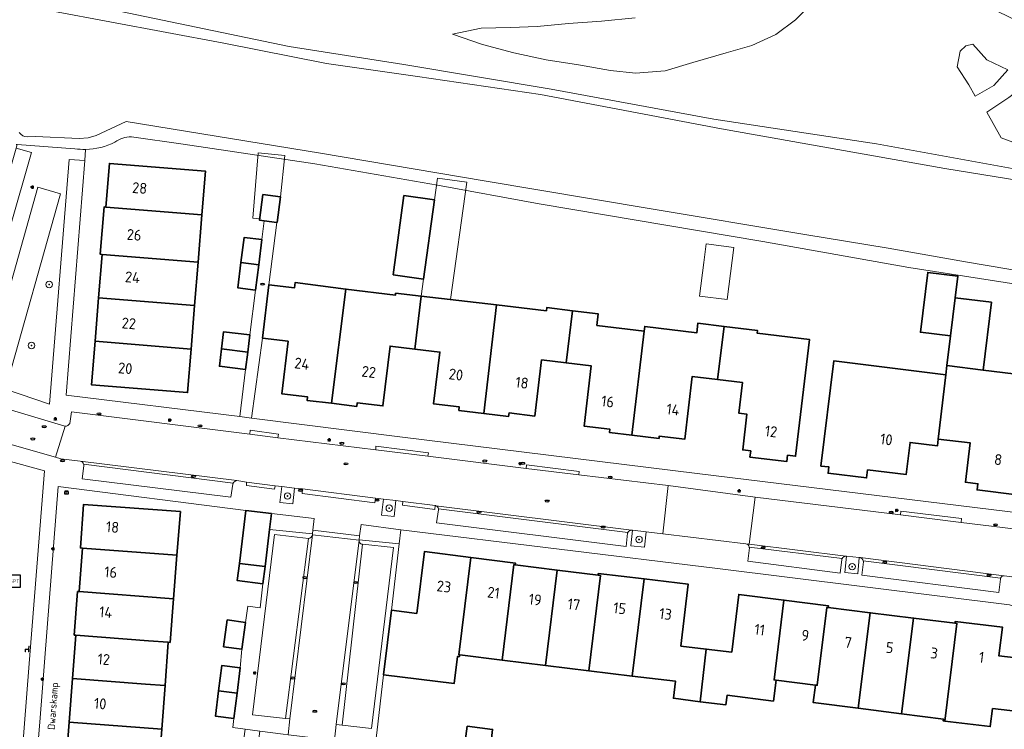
# Model space of a CAD drawing. Header units: metres. Extents: x 149984 to 156489, y 469398 to 478068.
# Tile 674 of 854: x 154636 to 154757, y 471952 to 472040. Entities that reach past the tile are written whole.
import ezdxf
from ezdxf.enums import TextEntityAlignment as Align

# ---------------------------------------------------------------- set-up
doc = ezdxf.new("R2010")
doc.units = ezdxf.units.M
doc.header["$LTSCALE"] = 0.75
for name, color, linetype, lineweight in [('B-WE-GK-BESCHOEIING-G', 252, 'GK-BESCHOEIING-SO', 18), ('B-WE-GR-BEPLANTING_CULTUUR_HEESTERS-GV', 252, 'Continuous', 18), ('B-WE-GR-BEPLANTING_CULTUUR_VASTE PLANTENVAK-GV', 252, 'Continuous', 18), ('B-WE-GR-BOOM-S', 252, 'Continuous', 25), ('B-WE-GR-GROENVOORZIENING-GV', 252, 'Continuous', 18), ('B-WE-IE-MEUBILAIR-S', 252, 'Continuous', 25), ('B-WE-IE-MEUBILAIR_WEGMEUBILAIR-S', 252, 'Continuous', 25), ('B-WE-OG-BEBOUWING-GV', 6, 'Continuous', 35), ('B-WE-OG-BEBOUWING-T18', 1, 'Continuous', 18), ('B-WE-OG-BEBOUWING_LUIFEL-GV', 6, 'Continuous', 18), ('B-WE-OG-BEBOUWING_OVERBOUWING-GV', 6, 'Continuous', 18), ('B-WE-OG-TERREIN_BEGROEID-GV', 252, 'Continuous', 18), ('B-WE-OG-TERREIN_ERF-GV', 252, 'Continuous', 18), ('B-WE-OG-TERREIN_OEVER-GV', 252, 'Continuous', 18), ('B-WE-OG-TOPOGRAFIE-T18', 7, 'Continuous', 18), ('B-WE-OG-WATER_SLOOT-GV', 252, 'Continuous', 18), ('B-WE-VH-GESLOTENVERHARDING_ASFALT-GV', 252, 'Continuous', 18), ('B-WE-VH-HALFVERHARDING_GRAVEL-GV', 252, 'Continuous', 18), ('B-WE-VH-OPENVERHARDING_BETONELEMENT-GV', 252, 'Continuous', 18), ('B-WE-VH-OPENVERHARDING_BETONSTRAATSTEEN-GV', 252, 'Continuous', 18), ('B-WE-VH-OPENVERHARDING_STRAATBAKSTEEN-GV', 252, 'Continuous', 18), ('B-WE-VH-OPENVERHARDING_TEGEL-GV', 252, 'Continuous', 18)]:
    doc.layers.add(name, color=color, linetype=linetype, lineweight=lineweight)
doc.styles.add('NLCS-ISO', font='NLCS-ISO.ttf')
doc.styles.add('NLCS-ISO-M500-T18', font='NLCS-ISO.ttf', dxfattribs={"height": 0.9})
doc.styles.add('NLCS-ISO-M750-T18', font='NLCS-ISO.ttf', dxfattribs={"height": 1.35})
doc.linetypes.add('GK-BESCHOEIING-SO', pattern='A,18,-3,[1,NLCS.SHX,S=0.6,R=0,X=0,Y=0],-3', length=24)

# ---------------------------------------------------------------- blocks, each defined once
blk = doc.blocks.new('SIE-MEUBILAIR_KAST_CAI-SO')
for points in [[(-1, 1), (1, 1), (1, 0.84), (-1, 0.84)], [(-1, 0.76), (1, 0.76), (1, -1), (-1, -1)]]:
    blk.add_lwpolyline(points, close=True)
at = {"style": 'NLCS-ISO'}
blk.add_text('cai', height=0.75, dxfattribs=at).set_placement((0, 0), align=Align.MIDDLE_CENTER)
blk = doc.blocks.new('SIE-MEUBILAIR_PAAL_LICHTMAST-SO')
for points in [[(-0.62, 0), (-1, 0)], [(-0.71, 0.71), (-0.44, 0.44)], [(0, 1), (0, 0.62)], [(0.44, 0.44), (0.71, 0.71)], [(1, 0), (0.62, 0)], [(-0.71, -0.71), (-0.44, -0.44)], [(0, -0.62), (0, -1)], [(0.44, -0.44), (0.71, -0.71)]]:
    blk.add_lwpolyline(points)
blk.add_circle((0, 0), 0.5)
blk = doc.blocks.new('SIE-MEUBILAIR_PUT_KOLK-SO')
blk.add_ellipse((0, 0), major_axis=(1.25, 0), ratio=0.54)
at = {"style": 'NLCS-ISO'}
blk.add_text('klk', height=0.75, dxfattribs=at).set_placement((0.03, 0), align=Align.MIDDLE_CENTER)
blk = doc.blocks.new('SIE-MEUBILAIR_PUT_RIOOLPUT-SO')
blk.add_ellipse((0, 0), major_axis=(1.25, 0), ratio=0.54)
at = {"style": 'NLCS-ISO'}
blk.add_text('ri', height=0.75, dxfattribs=at).set_placement((-0.04, 0.07), align=Align.MIDDLE_CENTER)
blk = doc.blocks.new('SIE-MEUBILAIR_PUT_BRANDKRAAN-SO')
blk.add_ellipse((0, 0), major_axis=(1.25, 0), ratio=0.54)
at = {"style": 'NLCS-ISO'}
blk.add_text('bk', height=0.75, dxfattribs=at).set_placement((0.03, 0), align=Align.MIDDLE_CENTER)
blk = doc.blocks.new('SIE-WEG_ZITBANK-SO')
at = {"color": 0, "linetype": 'ByBlock', "lineweight": 18}
blk.add_lwpolyline([(-0.91, -1.63), (-0.91, -0.2), (1.09, -0.2), (1.09, -1.63), (1.29, -1.63), (1.29, -0.21), (1.54, 1.78), (1.33, 1.78), (1.11, 0), (-1.11, 0), (-1.11, -1.63)], close=True, dxfattribs=at)
blk = doc.blocks.new('SIE-WEG_SPEELTOESTEL-SO')
at = {"flags": 128}
blk.add_lwpolyline([(-3.75, -3.75), (3.75, -3.75), (3.75, 3.75), (-3.75, 3.75)], close=True, dxfattribs=at)
at = {"style": 'NLCS-ISO'}
blk.add_text('SPT', height=2.25, dxfattribs=at).set_placement((0, 0), align=Align.MIDDLE_CENTER)
blk = doc.blocks.new('SGR-BOOM_GBKN-SO')
at = {"linetype": 'ByBlock', "lineweight": 18}
h = blk.add_hatch(color=0, dxfattribs=at)
h.dxf.hatch_style = 1
edge = h.paths.add_edge_path()
edge.add_arc((0, 0), 0.25, 0, 360)
at = {"color": 0, "linetype": 'ByBlock', "lineweight": 18}
for radius in [2, 0.25]:
    blk.add_circle((0, 0), radius, dxfattribs=at)
at = {"color": 0, "linetype": 'ByBlock', "lineweight": 18, "style": 'NLCS-ISO'}
blk.add_attdef('SOORT', (2.5, 0), '', height=1.5, dxfattribs=at)

msp = doc.modelspace()

# ---------------------------------------------------------------- linework, layer by layer
at = {"layer": 'B-WE-GK-BESCHOEIING-G', "flags": 128}
for points in [[(154645.026, 472025.298), (154648.751, 472027.06), (154672.775, 472023.122), (154693.029, 472019.71), (154713.424, 472016.264), (154732.693, 472013.065), (154743.023, 472011.358)], [(154802.272, 472001.208), (154784.062, 472004.46), (154763.304, 472007.874), (154752.565, 472009.674), (154743.023, 472011.358)]]:
    msp.add_lwpolyline(points, dxfattribs=at)
at = {"layer": 'B-WE-GR-BEPLANTING_CULTUUR_HEESTERS-GV', "flags": 128}
for points in [[(154666.74, 471978.524), (154666.5, 471976.568), (154671.807, 471976.006), (154671.853, 471976.475), (154671.992, 471977.907)], [(154682.722, 471976.526), (154677.801, 471977.164), (154677.626, 471975.756), (154677.568, 471975.289), (154682.522, 471974.788)]]:
    msp.add_lwpolyline(points, close=True, dxfattribs=at)
at = {"layer": 'B-WE-GR-BEPLANTING_CULTUUR_VASTE PLANTENVAK-GV', "flags": 128}
msp.add_lwpolyline([(154711.697, 472039.882), (154707.567, 472039.455), (154703.472, 472039.17), (154699.592, 472038.778), (154696.28, 472038.671), (154692.684, 472038.6), (154689.124, 472037.851), (154692.827, 472036.568), (154696.708, 472035.535), (154700.695, 472034.68), (154704.683, 472034.039), (154708.67, 472033.361), (154711.768, 472033.041), (154715.435, 472033.326), (154718.853, 472034.324), (154722.983, 472035.535), (154726.152, 472036.462), (154729.107, 472037.816), (154731.528, 472039.633), (154733.094, 472041.201)], dxfattribs=at)
for points in [[(154753.78, 472030.174), (154756.055, 472031.51), (154757.785, 472033.416), (154755.214, 472034.653), (154753.483, 472036.608), (154752.593, 472036.41), (154751.926, 472035.766), (154751.53, 472033.787), (154752.989, 472031.585)], [(154756.997, 472025.035), (154760.854, 472023.58), (154764.058, 472022.63), (154767.589, 472022.333), (154771.208, 472021.888), (154774.858, 472021.917), (154777.854, 472021.769), (154780.999, 472021.858), (154783.58, 472021.888), (154784.797, 472023.283), (154783.551, 472024.887), (154780.228, 472025.896), (154776.697, 472026.728), (154773.166, 472027.589), (154769.814, 472028.391), (154766.313, 472029.133), (154763.079, 472029.994), (154760.231, 472031.776), (154757.946, 472030.024), (154755.216, 472028.183)]]:
    msp.add_lwpolyline(points, close=True, dxfattribs=at)
at = {"layer": 'B-WE-GR-GROENVOORZIENING-GV', "flags": 128}
for points in [[(154668.014, 471981.872), (154667.771, 471979.918), (154669.353, 471979.726), (154669.575, 471981.692)], [(154682.126, 471980.138), (154680.58, 471980.313), (154680.324, 471978.34), (154681.891, 471978.156)], [(154713.061, 471976.27), (154711.389, 471976.471), (154711.168, 471974.528), (154712.86, 471974.365)], [(154739.434, 471973.102), (154737.846, 471973.27), (154737.637, 471971.23), (154739.239, 471971.08)]]:
    msp.add_lwpolyline(points, close=True, dxfattribs=at)
at = {"layer": 'B-WE-OG-BEBOUWING-GV', "flags": 128}
for points in [[(154658.131, 472015.506), (154658.565, 472020.902), (154646.683, 472021.856), (154646.25, 472016.461)], [(154665.654, 472018.024), (154665.232, 472014.852), (154665.837, 472014.772), (154667.385, 472014.566), (154667.422, 472014.561), (154667.843, 472017.734)], [(154681.766, 472008.055), (154685.542, 472007.539), (154686.885, 472017.353), (154683.109, 472017.869)], [(154657.66, 472009.65), (154658.131, 472015.506), (154646.25, 472016.461), (154646.031, 472016.479), (154645.56, 472010.623), (154645.78, 472010.605)], [(154665.145, 472009.308), (154665.55, 472012.427), (154663.362, 472012.71), (154662.957, 472009.592)], [(154657.228, 472004.267), (154657.66, 472009.65), (154645.78, 472010.605), (154645.342, 472005.236)], [(154665.145, 472009.308), (154662.957, 472009.592), (154662.553, 472006.473), (154664.741, 472006.189)], [(154751.29, 472005.235), (154751.619, 472007.921), (154747.891, 472008.377), (154746.983, 472000.959), (154750.71, 472000.503)], [(154674.161, 471992.174), (154675.943, 472006.311), (154669.653, 472007.104), (154669.576, 472006.468), (154666.399, 472006.851), (154665.604, 472000.245), (154668.781, 471999.862), (154667.997, 471993.359), (154671.175, 471992.977), (154671.122, 471992.54)], [(154675.943, 472006.311), (154674.161, 471992.174), (154677.277, 471991.799), (154677.33, 471992.236), (154680.507, 471991.853), (154681.398, 471999.25), (154684.475, 471998.879), (154685.235, 472005.423), (154682.085, 472005.789), (154682.054, 472005.541)], [(154645.342, 472005.236), (154644.903, 471999.854), (154656.795, 471998.885), (154657.228, 472004.267)], [(154685.235, 472005.423), (154684.475, 471998.879), (154687.553, 471998.508), (154686.782, 471992.105), (154689.959, 471991.722), (154689.907, 471991.285), (154692.984, 471990.915), (154694.542, 472004.344)], [(154754.738, 471996.295), (154755.766, 472004.687), (154751.29, 472005.235), (154750.71, 472000.503), (154750.262, 471996.843)], [(154703.964, 472003.632), (154700.778, 472004.023), (154700.732, 472003.625), (154694.542, 472004.344), (154692.984, 471990.915), (154696.062, 471990.544), (154696.115, 471990.981), (154699.292, 471990.598), (154700.129, 471997.548), (154703.187, 471997.18)], [(154711.284, 471988.247), (154712.831, 472001.094), (154706.975, 472001.812), (154707.15, 472003.241), (154703.964, 472003.632), (154703.187, 471997.18), (154706.284, 471996.807), (154705.388, 471989.36), (154708.565, 471988.978), (154708.517, 471988.581)], [(154712.831, 472001.094), (154711.284, 471988.247), (154714.672, 471987.839), (154714.688, 471988.12), (154717.866, 471987.746), (154718.778, 471995.492), (154721.881, 471995.127), (154722.704, 472001.687), (154719.476, 472002.092), (154719.356, 472000.898), (154712.904, 472001.689)], [(154663.793, 471998.498), (154664.059, 472000.632), (154660.814, 472001.036), (154660.548, 471998.902)], [(154721.881, 471995.127), (154724.985, 471994.762), (154724.535, 471990.938), (154725.528, 471990.821), (154725.008, 471986.402), (154726.001, 471986.285), (154725.911, 471985.52), (154730.479, 471984.982), (154730.569, 471985.747), (154731.562, 471985.63), (154733.263, 472000.08), (154726.816, 472000.839), (154726.857, 472001.167), (154722.704, 472001.687)], [(154644.903, 471999.854), (154644.464, 471994.468), (154656.362, 471993.5), (154656.795, 471998.885)], [(154663.793, 471998.498), (154660.548, 471998.902), (154660.282, 471996.768), (154663.527, 471996.364)], [(154750.121, 471995.701), (154736.265, 471997.415), (154734.676, 471984.415), (154735.669, 471984.294), (154735.575, 471983.529), (154740.34, 471982.946), (154740.461, 471983.938), (154745.226, 471983.355), (154745.712, 471987.325), (154749.087, 471986.912), (154749.19, 471987.755)], [(154750.121, 471995.701), (154749.19, 471987.755), (154753.16, 471987.269), (154752.565, 471982.406), (154754.103, 471982.217), (154754.009, 471981.453), (154758.923, 471980.851), (154759.016, 471981.615), (154760.555, 471981.427), (154761.096, 471985.844), (154761.86, 471985.75), (154762.225, 471988.728), (154761.461, 471988.822), (154762.263, 471995.373), (154754.738, 471996.295), (154750.262, 471996.843)], [(154643.363, 471974.268), (154655.037, 471973.368), (154655.464, 471978.77), (154643.486, 471979.667), (154643.104, 471974.288)], [(154666.74, 471978.524), (154663.564, 471978.913), (154662.762, 471972.368), (154665.938, 471971.979), (154666.5, 471976.568)], [(154655.037, 471973.368), (154643.363, 471974.268), (154642.948, 471968.879), (154654.61, 471967.98)], [(154690.005, 471961.047), (154689.912, 471961.058), (154691.383, 471973.115), (154685.674, 471973.842), (154684.706, 471966.177), (154681.575, 471966.559), (154680.603, 471958.573), (154689.338, 471957.507), (154689.747, 471960.856), (154689.978, 471960.828)], [(154689.912, 471961.058), (154690.005, 471961.047), (154695.266, 471960.402), (154696.713, 471972.215), (154696.881, 471972.194), (154696.909, 471972.412), (154691.383, 471973.115)], [(154665.938, 471971.979), (154662.762, 471972.368), (154662.501, 471970.24), (154665.678, 471969.851)], [(154702.07, 471971.534), (154696.881, 471972.194), (154696.713, 471972.215), (154695.266, 471960.402), (154700.612, 471959.747)], [(154707.427, 471970.853), (154707.127, 471970.89), (154702.07, 471971.534), (154700.612, 471959.747), (154705.985, 471959.089)], [(154707.127, 471970.89), (154707.427, 471970.853), (154705.985, 471959.089), (154711.346, 471958.432), (154712.817, 471970.44), (154707.154, 471971.108)], [(154712.817, 471970.44), (154711.346, 471958.432), (154716.71, 471957.775), (154716.441, 471955.676), (154719.741, 471955.254), (154720.509, 471961.764), (154717.379, 471962.133), (154718.283, 471969.795)], [(154642.539, 471963.485), (154651.532, 471962.792), (154653.968, 471962.614), (154654.185, 471962.598), (154654.61, 471967.98), (154642.948, 471968.879), (154642.745, 471968.887), (154642.328, 471963.501)], [(154728.883, 471957.958), (154730.105, 471967.819), (154724.521, 471968.519), (154723.65, 471961.393), (154720.509, 471961.764), (154719.741, 471955.254), (154722.92, 471954.848), (154723.072, 471956.047), (154728.806, 471955.323), (154729.135, 471957.926)], [(154735.436, 471966.929), (154735.579, 471966.911), (154735.606, 471967.129), (154730.105, 471967.819), (154728.883, 471957.958), (154729.135, 471957.926), (154734.021, 471957.309), (154734.234, 471957.283)], [(154735.579, 471966.911), (154735.436, 471966.929), (154734.234, 471957.283), (154734.021, 471957.309), (154733.747, 471955.142), (154739.302, 471954.44), (154740.795, 471966.263)], [(154739.302, 471954.44), (154744.66, 471953.764), (154746.154, 471965.597), (154740.795, 471966.263)], [(154750.025, 471952.865), (154751.513, 471964.932), (154751.279, 471964.961), (154746.154, 471965.597), (154744.66, 471953.764), (154749.831, 471953.111), (154749.804, 471952.892)], [(154663.532, 471965.073), (154661.253, 471965.382), (154660.803, 471962.054), (154663.082, 471961.745)], [(154759.89, 471960.549), (154756.706, 471960.926), (154757.128, 471964.491), (154751.306, 471965.179), (154751.279, 471964.961), (154751.513, 471964.932), (154750.025, 471952.865), (154755.636, 471952.174), (154755.912, 471954.409), (154759.12, 471954.037)], [(154651.532, 471962.792), (154642.539, 471963.485), (154642.12, 471958.131), (154651.128, 471957.436), (154653.565, 471957.261), (154653.968, 471962.614)], [(154660.196, 471956.602), (154662.478, 471956.315), (154662.872, 471959.446), (154660.59, 471959.733)], [(154641.697, 471952.736), (154653.158, 471951.853), (154653.565, 471957.261), (154651.128, 471957.436), (154642.12, 471958.131)], [(154662.478, 471956.315), (154660.196, 471956.602), (154659.801, 471953.47), (154662.083, 471953.183)], [(154641.697, 471952.736), (154641.275, 471947.35), (154650.308, 471946.654), (154652.752, 471946.479), (154653.158, 471951.853)], [(154693.803, 471949.643), (154694.079, 471951.82), (154690.941, 471952.219), (154690.664, 471950.042)]]:
    msp.add_lwpolyline(points, close=True, dxfattribs=at)
at = {"layer": 'B-WE-OG-BEBOUWING_LUIFEL-GV', "flags": 128}
for points in [[(154667.843, 472017.734), (154668.369, 472022.835), (154665.065, 472023.176), (154664.407, 472015.075), (154665.253, 472015.006), (154665.654, 472018.024)], [(154685.235, 472005.423), (154688.889, 472004.999), (154690.877, 472019.53), (154687.251, 472020.026), (154686.885, 472017.353), (154685.542, 472007.539)]]:
    msp.add_lwpolyline(points, close=True, dxfattribs=at)
at = {"layer": 'B-WE-OG-BEBOUWING_OVERBOUWING-GV', "flags": 128}
msp.add_lwpolyline([(154723.091, 472005.007), (154723.909, 472011.473), (154720.477, 472011.907), (154720.185, 472009.602), (154719.659, 472005.442)], close=True, dxfattribs=at)
at = {"layer": 'B-WE-OG-TERREIN_BEGROEID-GV', "flags": 128}
for points in [[(154677.015, 472043.275), (154670.651, 472046.421), (154663.137, 472049.877), (154653.319, 472054.625), (154652.88, 472054.022), (154652.16, 472054.365), (154649.928, 472051.054), (154647.013, 472041.406), (154646.91, 472040.914), (154668.924, 472036.328), (154683.079, 472034.079), (154701.335, 472031.036), (154721.444, 472027.332), (154741.552, 472024.289), (154758.353, 472021.247), (154776.477, 472018.733), (154793.675, 472015.823)], [(154733.094, 472041.201), (154731.528, 472039.633), (154729.107, 472037.816), (154726.152, 472036.462), (154722.983, 472035.535), (154718.853, 472034.324), (154715.435, 472033.326), (154711.768, 472033.041), (154708.67, 472033.361), (154704.683, 472034.039), (154700.695, 472034.68), (154696.708, 472035.535), (154692.827, 472036.568), (154689.124, 472037.851), (154692.684, 472038.6), (154696.28, 472038.671), (154699.592, 472038.778), (154703.472, 472039.17), (154707.567, 472039.455), (154711.697, 472039.882)], [(154642.415, 472023.678), (154635.287, 472024.182), (154635.161, 472023.743), (154637.039, 472023.225), (154628.964, 471995.116), (154630.938, 471994.495), (154634.271, 472006.259), (154637.834, 472018.908), (154640.626, 472018.103), (154633.851, 471993.906), (154639.277, 471992.051), (154641.709, 472022.347)], [(154641.709, 472022.347), (154643.63, 472022.199), (154643.74, 472023.592)]]:
    msp.add_lwpolyline(points, dxfattribs=at)
at = {"layer": 'B-WE-OG-TERREIN_BEGROEID-GV'}
for points in [[(154758.873, 472039.488, 0.1533534), (154739.596, 472043.44)], [(154643.74, 472023.592, -0.0407301), (154642.415, 472023.678)]]:
    msp.add_lwpolyline(points, format="xyb", dxfattribs=at)
at = {"layer": 'B-WE-OG-TERREIN_BEGROEID-GV', "flags": 128}
for points in [[(154753.78, 472030.174), (154752.989, 472031.585), (154751.53, 472033.787), (154751.926, 472035.766), (154752.593, 472036.41), (154753.483, 472036.608), (154755.214, 472034.653), (154757.785, 472033.416), (154756.055, 472031.51)], [(154756.997, 472025.035), (154755.216, 472028.183), (154757.946, 472030.024), (154760.231, 472031.776), (154763.079, 472029.994), (154766.313, 472029.133), (154769.814, 472028.391), (154773.166, 472027.589), (154776.697, 472026.728), (154780.228, 472025.896), (154783.551, 472024.887), (154784.797, 472023.283), (154783.58, 472021.888), (154780.999, 472021.858), (154777.854, 472021.769), (154774.858, 472021.917), (154771.208, 472021.888), (154767.589, 472022.333), (154764.058, 472022.63), (154760.854, 472023.58)], [(154638.663, 471983.824), (154631.545, 471985.772), (154627.573, 471971.86), (154624.07, 471959.681), (154623.43, 471956.323), (154623.359, 471953.964), (154623.977, 471951.392), (154625.136, 471948.994), (154627.083, 471945.758), (154629.672, 471942.078), (154631.659, 471937.74), (154632.45, 471934.047), (154632.463, 471929.099), (154634.311, 471928.668), (154636.745, 471959.986)]]:
    msp.add_lwpolyline(points, close=True, dxfattribs=at)
at = {"layer": 'B-WE-OG-TERREIN_ERF-GV'}
for points in [[(154649.398, 472025.14, 0.1595037), (154647.372, 472024.491)], [(154647.372, 472024.491, -0.1145031), (154643.74, 472023.592)]]:
    msp.add_lwpolyline(points, format="xyb", dxfattribs=at)
at = {"layer": 'B-WE-OG-TERREIN_ERF-GV', "flags": 128}
for points in [[(154764.35, 472006.066), (154745.544, 472008.959), (154727.513, 472012.177), (154699.855, 472016.837), (154687.257, 472019.18), (154672.092, 472021.792), (154655.818, 472024.218), (154649.398, 472025.14)], [(154643.74, 472023.592), (154643.63, 472022.199), (154641.332, 471993.191), (154662.794, 471990.531), (154663.527, 471996.364), (154660.282, 471996.768), (154660.548, 471998.902), (154660.814, 472001.036), (154664.059, 472000.632), (154664.741, 472006.189), (154662.553, 472006.473), (154662.957, 472009.592), (154663.362, 472012.71), (154665.55, 472012.427), (154665.837, 472014.772), (154665.232, 472014.852), (154665.654, 472018.024), (154667.843, 472017.734), (154667.422, 472014.561), (154667.385, 472014.566), (154666.399, 472006.851), (154669.576, 472006.468), (154669.653, 472007.104), (154675.943, 472006.311), (154682.054, 472005.541), (154682.085, 472005.789), (154685.235, 472005.423), (154694.542, 472004.344), (154700.732, 472003.625), (154700.778, 472004.023), (154703.964, 472003.632), (154707.15, 472003.241), (154706.975, 472001.812), (154712.831, 472001.094), (154712.904, 472001.689), (154719.356, 472000.898), (154719.476, 472002.092), (154722.704, 472001.687), (154726.857, 472001.167), (154726.816, 472000.839), (154733.263, 472000.08), (154731.562, 471985.63), (154730.569, 471985.747), (154730.479, 471984.982), (154725.911, 471985.52), (154726.001, 471986.285), (154725.008, 471986.402), (154725.528, 471990.821), (154724.535, 471990.938), (154724.985, 471994.762), (154721.881, 471995.127), (154718.778, 471995.492), (154717.866, 471987.746), (154714.688, 471988.12), (154714.672, 471987.839), (154711.284, 471988.247), (154708.517, 471988.581), (154708.565, 471988.978), (154705.388, 471989.36), (154706.284, 471996.807), (154703.187, 471997.18), (154700.129, 471997.548), (154699.292, 471990.598), (154696.115, 471990.981), (154696.062, 471990.544), (154692.984, 471990.915), (154689.907, 471991.285), (154689.959, 471991.722), (154686.782, 471992.105), (154687.553, 471998.508), (154684.475, 471998.879), (154681.398, 471999.25), (154680.507, 471991.853), (154677.33, 471992.236), (154677.277, 471991.799), (154674.161, 471992.174), (154671.122, 471992.54), (154671.175, 471992.977), (154667.997, 471993.359), (154668.781, 471999.862), (154665.604, 472000.245), (154664.274, 471990.319), (154682.921, 471987.989), (154719.398, 471983.501), (154760.109, 471978.497)], [(154758.923, 471980.851), (154754.009, 471981.453), (154754.103, 471982.217), (154752.565, 471982.406), (154753.16, 471987.269), (154749.19, 471987.755), (154749.087, 471986.912), (154745.712, 471987.325), (154745.226, 471983.355), (154740.461, 471983.938), (154740.34, 471982.946), (154735.575, 471983.529), (154735.669, 471984.294), (154734.676, 471984.415), (154736.265, 471997.415), (154750.121, 471995.701), (154750.262, 471996.843), (154750.71, 472000.503), (154746.983, 472000.959), (154747.891, 472008.377), (154751.619, 472007.921), (154751.29, 472005.235), (154755.766, 472004.687), (154754.738, 471996.295), (154762.263, 471995.373)], [(154663.081, 471948.84), (154663.461, 471951.862), (154661.941, 471952.053), (154662.083, 471953.183), (154659.801, 471953.47), (154660.196, 471956.602), (154660.59, 471959.733), (154662.872, 471959.446), (154663.082, 471961.745), (154660.803, 471962.054), (154661.253, 471965.382), (154663.532, 471965.073), (154663.802, 471967.068), (154665.315, 471966.883), (154665.678, 471969.851), (154662.501, 471970.24), (154662.762, 471972.368), (154663.564, 471978.913), (154640.34, 471981.883), (154638.128, 471953.256), (154636.193, 471929.777)], [(154641.275, 471947.35), (154641.697, 471952.736), (154642.12, 471958.131), (154642.539, 471963.485), (154642.328, 471963.501), (154642.745, 471968.887), (154642.948, 471968.879), (154643.363, 471974.268), (154643.104, 471974.288), (154643.486, 471979.667), (154655.464, 471978.77), (154655.037, 471973.368), (154654.61, 471967.98), (154654.185, 471962.598), (154653.968, 471962.614), (154653.565, 471957.261), (154653.158, 471951.853), (154652.752, 471946.479)], [(154784.736, 471959.489), (154757.99, 471967.254), (154721.885, 471971.727), (154682.722, 471976.526), (154682.522, 471974.788), (154681.575, 471966.559), (154684.706, 471966.177), (154685.674, 471973.842), (154691.383, 471973.115), (154696.909, 471972.412), (154696.881, 471972.194), (154702.07, 471971.534), (154707.127, 471970.89)], [(154707.127, 471970.89), (154707.154, 471971.108), (154712.817, 471970.44), (154718.283, 471969.795), (154717.379, 471962.133), (154720.509, 471961.764), (154723.65, 471961.393), (154724.521, 471968.519), (154730.105, 471967.819), (154735.606, 471967.129), (154735.579, 471966.911), (154740.795, 471966.263), (154746.154, 471965.597), (154751.279, 471964.961), (154751.306, 471965.179), (154757.128, 471964.491), (154756.706, 471960.926), (154759.89, 471960.549)], [(154759.12, 471954.037), (154755.912, 471954.409), (154755.636, 471952.174), (154750.025, 471952.865), (154749.804, 471952.892), (154749.831, 471953.111), (154744.66, 471953.764), (154739.302, 471954.44), (154733.747, 471955.142), (154734.021, 471957.309), (154729.135, 471957.926), (154728.806, 471955.323), (154723.072, 471956.047), (154722.92, 471954.848), (154719.741, 471955.254), (154716.441, 471955.676), (154716.71, 471957.775), (154711.346, 471958.432), (154705.985, 471959.089), (154700.612, 471959.747), (154695.266, 471960.402), (154690.005, 471961.047), (154689.978, 471960.828), (154689.747, 471960.856), (154689.338, 471957.507), (154680.603, 471958.573), (154679.741, 471951.401)], [(154690.664, 471950.042), (154690.941, 471952.219), (154694.079, 471951.82)]]:
    msp.add_lwpolyline(points, dxfattribs=at)
for points in [[(154644.903, 471999.854), (154645.342, 472005.236), (154645.78, 472010.605), (154645.56, 472010.623), (154646.031, 472016.479), (154646.25, 472016.461), (154646.683, 472021.856), (154658.565, 472020.902), (154658.131, 472015.506), (154657.66, 472009.65), (154657.228, 472004.267), (154656.795, 471998.885), (154656.362, 471993.5), (154644.464, 471994.468)], [(154681.766, 472008.055), (154683.109, 472017.869), (154686.885, 472017.353), (154685.542, 472007.539)]]:
    msp.add_lwpolyline(points, close=True, dxfattribs=at)
at = {"layer": 'B-WE-OG-TERREIN_OEVER-GV', "flags": 128}
for points in [[(154450.81, 472066.564), (154449.875, 472071.306), (154450.933, 472075.433), (154452.674, 472079.138), (154470.674, 472075.162), (154485.798, 472071.551), (154501.326, 472068.19), (154515.363, 472065.094), (154531.065, 472061.666), (154545.442, 472058.453), (154555.947, 472056.304), (154572.615, 472052.997), (154588.358, 472049.822), (154607.408, 472046.514), (154626.326, 472043.075), (154639.687, 472040.693), (154660.854, 472036.725), (154673.554, 472034.211), (154684.799, 472032.624), (154700.013, 472030.375), (154722.37, 472026.141), (154750.019, 472021.247), (154775.154, 472017.145), (154796.453, 472013.838)], [(154793.675, 472015.823), (154776.477, 472018.733), (154758.353, 472021.247), (154741.552, 472024.289), (154721.444, 472027.332), (154701.335, 472031.036), (154683.079, 472034.079), (154668.924, 472036.328), (154646.91, 472040.914), (154646.699, 472040.958), (154592.062, 472050.615)], [(154804.606, 472000.567), (154802.272, 472001.208), (154784.062, 472004.46), (154763.304, 472007.874), (154752.565, 472009.674), (154743.023, 472011.358), (154732.693, 472013.065), (154713.424, 472016.264), (154693.029, 472019.71), (154672.775, 472023.122), (154648.751, 472027.06), (154645.026, 472025.298), (154644.055, 472025.003), (154642.949, 472024.956), (154637.543, 472025.167), (154636.535, 472025.127)], [(154649.398, 472025.14), (154655.818, 472024.218), (154672.092, 472021.792), (154687.257, 472019.18), (154699.855, 472016.837), (154727.513, 472012.177), (154745.544, 472008.959), (154764.35, 472006.066), (154778.642, 472003.867), (154801.745, 471999.937), (154804.669, 471999.423)], [(154635.14, 472024.192), (154635.287, 472024.182), (154642.415, 472023.678)]]:
    msp.add_lwpolyline(points, dxfattribs=at)
at = {"layer": 'B-WE-OG-TERREIN_OEVER-GV'}
for points in [[(154636.535, 472025.127, -0.2197291), (154635.515, 472025.674)], [(154647.372, 472024.491, -0.1595037), (154649.398, 472025.14)], [(154643.74, 472023.592, 0.1145031), (154647.372, 472024.491)], [(154642.415, 472023.678, 0.0407301), (154643.74, 472023.592)]]:
    msp.add_lwpolyline(points, format="xyb", dxfattribs=at)
at = {"layer": 'B-WE-OG-WATER_SLOOT-GV', "flags": 128}
for points in [[(154796.453, 472013.838), (154775.154, 472017.145), (154750.019, 472021.247), (154722.37, 472026.141), (154700.013, 472030.375), (154684.799, 472032.624), (154673.554, 472034.211), (154660.854, 472036.725), (154639.687, 472040.693), (154626.326, 472043.075), (154607.408, 472046.514), (154588.358, 472049.822), (154572.615, 472052.997), (154555.947, 472056.304), (154545.442, 472058.453), (154531.065, 472061.666), (154515.363, 472065.094), (154501.326, 472068.19), (154485.798, 472071.551), (154470.674, 472075.162), (154452.674, 472079.138), (154450.933, 472075.433), (154449.875, 472071.306), (154450.81, 472066.564)], [(154636.535, 472025.127), (154637.543, 472025.167), (154642.949, 472024.956), (154644.055, 472025.003), (154645.026, 472025.298), (154648.751, 472027.06), (154672.775, 472023.122), (154693.029, 472019.71), (154713.424, 472016.264), (154732.693, 472013.065), (154743.023, 472011.358), (154752.565, 472009.674), (154763.304, 472007.874), (154784.062, 472004.46), (154802.272, 472001.208), (154804.606, 472000.567)]]:
    msp.add_lwpolyline(points, dxfattribs=at)
at = {"layer": 'B-WE-OG-WATER_SLOOT-GV'}
msp.add_lwpolyline([(154635.515, 472025.674, 0.2197291), (154636.535, 472025.127)], format="xyb", dxfattribs=at)
at = {"layer": 'B-WE-VH-GESLOTENVERHARDING_ASFALT-GV', "flags": 128}
msp.add_lwpolyline([(154633.851, 471993.906), (154640.626, 472018.103), (154637.834, 472018.908), (154634.271, 472006.259)], dxfattribs=at)
at = {"layer": 'B-WE-VH-HALFVERHARDING_GRAVEL-GV'}
msp.add_lwpolyline([(154739.596, 472043.44, -0.1533534), (154758.873, 472039.488)], format="xyb", dxfattribs=at)
at = {"layer": 'B-WE-VH-OPENVERHARDING_BETONELEMENT-GV', "flags": 128}
for points in [[(154664.103, 471988.833), (154664.05, 471988.375), (154667.535, 471987.919), (154667.588, 471988.345)], [(154679.636, 471986.861), (154679.629, 471986.431), (154686.072, 471985.631), (154686.13, 471986.06)], [(154698.289, 471984.574), (154698.243, 471984.123), (154704.737, 471983.342), (154704.783, 471983.747)], [(154667.184, 471981.968), (154663.651, 471982.437), (154663.619, 471981.988), (154667.12, 471981.558)], [(154670.573, 471981.578), (154670.535, 471981.028), (154679.497, 471979.853), (154679.581, 471980.425)], [(154682.993, 471980.04), (154682.946, 471979.591), (154686.917, 471979.05), (154686.976, 471979.519)], [(154744.577, 471978.841), (154744.521, 471978.387), (154752.037, 471977.446), (154752.071, 471977.923)], [(154671.853, 471976.475), (154671.807, 471976.006), (154671.798, 471975.909), (154677.561, 471975.225), (154677.568, 471975.289), (154677.626, 471975.756)]]:
    msp.add_lwpolyline(points, close=True, dxfattribs=at)
at = {"layer": 'B-WE-VH-OPENVERHARDING_BETONSTRAATSTEEN-GV', "flags": 128}
for points in [[(154671.294, 471975.459), (154667.115, 471975.946), (154664.363, 471953.641), (154668.466, 471953.181)], [(154677.561, 471975.225), (154671.798, 471975.909), (154669.013, 471953.12), (154668.803, 471951.169), (154670.55, 471950.957), (154673.256, 471950.637), (154674.54, 471950.48), (154674.747, 471952.422)], [(154681.824, 471974.316), (154677.969, 471974.743), (154675.487, 471952.337), (154679.113, 471951.922)]]:
    msp.add_lwpolyline(points, close=True, dxfattribs=at)
for points in [[(154671.294, 471975.459), (154668.466, 471953.181), (154669.013, 471953.12), (154671.798, 471975.909)], [(154677.561, 471975.225), (154674.747, 471952.422), (154675.487, 471952.337), (154677.969, 471974.743)]]:
    msp.add_lwpolyline(points, dxfattribs=at)
at = {"layer": 'B-WE-VH-OPENVERHARDING_BETONSTRAATSTEEN-GV'}
for points in [[(154671.798, 471975.909, -0.3500515), (154671.294, 471975.459)], [(154677.969, 471974.743, -0.4270039), (154677.561, 471975.225)]]:
    msp.add_lwpolyline(points, format="xyb", dxfattribs=at)
at = {"layer": 'B-WE-VH-OPENVERHARDING_STRAATBAKSTEEN-GV', "flags": 128}
for points in [[(154633.73, 471991.563), (154632.576, 471987.604), (154640.015, 471985.503), (154641.192, 471989.334), (154641.19, 471989.334)], [(154726.548, 471980.58), (154715.811, 471981.994), (154715.114, 471976.025), (154725.415, 471974.791), (154725.819, 471974.741)]]:
    msp.add_lwpolyline(points, close=True, dxfattribs=at)
for points in [[(154687.053, 471979.5), (154711.269, 471976.485), (154711.389, 471976.471), (154713.061, 471976.27), (154715.114, 471976.025), (154715.811, 471981.994), (154704.737, 471983.342), (154698.243, 471984.123), (154686.072, 471985.631), (154679.629, 471986.431), (154667.535, 471987.919), (154664.05, 471988.375), (154641.981, 471991.119), (154641.783, 471989.685)], [(154641.192, 471989.334), (154640.015, 471985.503), (154640.687, 471985.313), (154643.072, 471985.03), (154662.443, 471982.603), (154663.651, 471982.437), (154667.184, 471981.968), (154668.014, 471981.872), (154669.575, 471981.692), (154670.573, 471981.578), (154679.581, 471980.425), (154680.58, 471980.313), (154682.126, 471980.138), (154682.993, 471980.04), (154686.976, 471979.519)], [(154662.443, 471982.603), (154643.072, 471985.03)], [(154643.502, 471984.457), (154643.333, 471982.849), (154661.721, 471980.566), (154661.933, 471982.158)], [(154661.997, 471982.306), (154643.486, 471984.626)], [(154643.486, 471984.626), (154661.997, 471982.306)], [(154796.7, 471963.18), (154797.051, 471965.809), (154780.993, 471970.393), (154773.726, 471972.487), (154767.433, 471974.294), (154759.858, 471976.47), (154752.037, 471977.446), (154744.521, 471978.387), (154726.548, 471980.58), (154725.819, 471974.741), (154737.756, 471973.28), (154737.846, 471973.27), (154739.434, 471973.102), (154739.549, 471973.09), (154757.336, 471970.836), (154758.301, 471970.696), (154759.096, 471970.557), (154764.898, 471968.819), (154782.504, 471963.793), (154782.626, 471963.758), (154784.304, 471963.284), (154785.237, 471963.021)], [(154711.269, 471976.485), (154687.053, 471979.5)], [(154687.402, 471978.998), (154687.159, 471977.372), (154710.597, 471974.456), (154710.776, 471976.117)], [(154710.812, 471976.189), (154687.394, 471979.105)], [(154687.394, 471979.105), (154710.812, 471976.189)], [(154725.819, 471974.741), (154725.415, 471974.791)], [(154725.833, 471974.281), (154725.629, 471972.644), (154737.08, 471971.171), (154737.256, 471972.851)], [(154737.756, 471973.28), (154725.819, 471974.741)], [(154725.821, 471974.389), (154737.322, 471972.98)], [(154737.322, 471972.98), (154725.821, 471974.389)], [(154757.336, 471970.836), (154739.549, 471973.09)], [(154739.957, 471972.559), (154739.737, 471970.89), (154756.698, 471968.774), (154756.883, 471970.415)], [(154739.924, 471972.69), (154756.907, 471970.538)], [(154756.907, 471970.538), (154739.924, 471972.69)]]:
    msp.add_lwpolyline(points, dxfattribs=at)
at = {"layer": 'B-WE-VH-OPENVERHARDING_STRAATBAKSTEEN-GV'}
for points in [[(154641.783, 471989.685, -0.2679729), (154641.192, 471989.334)], [(154643.072, 471985.03, -0.2776531), (154643.486, 471984.626)], [(154643.486, 471984.626, -0.0709304), (154643.502, 471984.457)], [(154661.997, 471982.306, -0.2244143), (154662.443, 471982.603)], [(154661.933, 471982.158, -0.0553851), (154661.997, 471982.306)], [(154686.976, 471979.519, -0.039746), (154687.053, 471979.5)], [(154687.053, 471979.5, -0.2709565), (154687.394, 471979.105)], [(154687.394, 471979.105, -0.0564594), (154687.402, 471978.998)], [(154710.812, 471976.189, -0.2403761), (154711.269, 471976.485)], [(154710.776, 471976.117, -0.0333374), (154710.812, 471976.189)], [(154725.415, 471974.791, -0.2959932), (154725.821, 471974.389)], [(154725.821, 471974.389, -0.0548801), (154725.833, 471974.281)], [(154737.256, 471972.851, -0.0462923), (154737.322, 471972.98)], [(154737.322, 471972.98, -0.198747), (154737.756, 471973.28)], [(154739.549, 471973.09, -0.2096983), (154739.924, 471972.69)], [(154739.924, 471972.69, -0.0520564), (154739.957, 471972.559)], [(154756.883, 471970.415, -0.0641846), (154756.907, 471970.538)], [(154756.907, 471970.538, -0.3274228), (154757.336, 471970.836)]]:
    msp.add_lwpolyline(points, format="xyb", dxfattribs=at)
at = {"layer": 'B-WE-VH-OPENVERHARDING_TEGEL-GV', "flags": 128}
for points in [[(154629.899, 471992.686), (154630.363, 471992.551), (154630.938, 471994.495), (154628.964, 471995.116), (154637.039, 472023.225), (154635.161, 472023.743), (154627.613, 471997.474), (154605.837, 472003.689), (154600.779, 472005.233), (154601.026, 472006.19), (154595.537, 472007.797), (154595.262, 472006.869), (154590.075, 472008.348), (154550.649, 472019.594), (154540.267, 472022.637), (154469.996, 472031.345), (154468.456, 472031.523), (154465.516, 472031.944), (154445.12, 472034.553), (154450.832, 472063.557), (154442.923, 472065.082), (154442.686, 472063.997)], [(154752.037, 471977.446), (154759.858, 471976.47), (154767.433, 471974.294), (154767.964, 471976.241), (154760.942, 471978.258), (154760.109, 471978.497), (154719.398, 471983.501), (154682.921, 471987.989), (154664.274, 471990.319), (154662.794, 471990.531), (154641.332, 471993.191), (154643.63, 472022.199), (154641.709, 472022.347), (154639.277, 471992.051), (154633.851, 471993.906), (154633.229, 471991.713), (154633.73, 471991.563), (154641.19, 471989.334), (154641.192, 471989.334)], [(154641.783, 471989.685), (154641.981, 471991.119), (154664.05, 471988.375), (154664.103, 471988.833), (154667.588, 471988.345), (154667.535, 471987.919), (154679.629, 471986.431), (154679.636, 471986.861), (154686.13, 471986.06), (154686.072, 471985.631), (154698.243, 471984.123), (154698.289, 471984.574), (154704.783, 471983.747), (154704.737, 471983.342), (154715.811, 471981.994), (154726.548, 471980.58), (154744.521, 471978.387), (154744.577, 471978.841), (154752.071, 471977.923), (154752.037, 471977.446)], [(154643.072, 471985.03), (154640.687, 471985.313), (154640.015, 471985.503), (154632.576, 471987.604), (154632.102, 471987.737), (154631.545, 471985.772), (154638.663, 471983.824), (154636.745, 471959.986), (154634.311, 471928.668), (154632.463, 471929.099), (154632.376, 471927.064), (154632.874, 471926.936), (154635.993, 471926.137), (154636.144, 471927.91), (154637.726, 471927.699), (154637.588, 471925.728)], [(154661.933, 471982.158), (154661.721, 471980.566), (154643.333, 471982.849), (154643.502, 471984.457)], [(154686.976, 471979.519), (154686.917, 471979.05), (154682.946, 471979.591), (154682.993, 471980.04), (154682.126, 471980.138), (154681.891, 471978.156), (154680.324, 471978.34), (154680.58, 471980.313), (154679.581, 471980.425), (154679.497, 471979.853), (154670.535, 471981.028), (154670.573, 471981.578), (154669.575, 471981.692), (154669.353, 471979.726), (154667.771, 471979.918), (154668.014, 471981.872), (154667.184, 471981.968), (154667.12, 471981.558), (154663.619, 471981.988), (154663.651, 471982.437), (154662.443, 471982.603)], [(154636.193, 471929.777), (154638.128, 471953.256), (154640.34, 471981.883), (154663.564, 471978.913), (154666.74, 471978.524), (154671.992, 471977.907), (154671.853, 471976.475), (154677.626, 471975.756), (154677.801, 471977.164), (154682.722, 471976.526), (154721.885, 471971.727), (154757.99, 471967.254)], [(154710.776, 471976.117), (154710.597, 471974.456), (154687.159, 471977.372), (154687.402, 471978.998)], [(154671.798, 471975.909), (154671.807, 471976.006), (154666.5, 471976.568), (154665.938, 471971.979), (154665.678, 471969.851), (154665.315, 471966.883), (154663.802, 471967.068), (154663.532, 471965.073), (154663.082, 471961.745), (154662.872, 471959.446), (154662.478, 471956.315), (154662.083, 471953.183), (154661.941, 471952.053), (154663.461, 471951.862), (154665.289, 471951.598), (154668.155, 471951.247), (154668.803, 471951.169), (154669.013, 471953.12), (154668.466, 471953.181)], [(154725.415, 471974.791), (154715.114, 471976.025), (154713.061, 471976.27), (154712.86, 471974.365), (154711.168, 471974.528), (154711.389, 471976.471), (154711.269, 471976.485)], [(154668.466, 471953.181), (154664.363, 471953.641), (154667.115, 471975.946), (154671.294, 471975.459)], [(154677.969, 471974.743), (154681.824, 471974.316), (154679.113, 471951.922), (154675.487, 471952.337), (154674.747, 471952.422), (154674.54, 471950.48), (154675.581, 471950.352), (154677.905, 471950.067), (154679.57, 471949.85), (154679.741, 471951.401), (154680.603, 471958.573), (154681.575, 471966.559), (154682.522, 471974.788), (154677.568, 471975.289)], [(154677.568, 471975.289), (154677.561, 471975.225)], [(154737.256, 471972.851), (154737.08, 471971.171), (154725.629, 471972.644), (154725.833, 471974.281)], [(154739.549, 471973.09), (154739.434, 471973.102), (154739.239, 471971.08), (154737.637, 471971.23), (154737.846, 471973.27), (154737.756, 471973.28)], [(154756.883, 471970.415), (154756.698, 471968.774), (154739.737, 471970.89), (154739.957, 471972.559)], [(154764.898, 471968.819), (154764.786, 471968.43), (154758.984, 471970.132), (154759.096, 471970.557), (154758.301, 471970.696), (154757.336, 471970.836)]]:
    msp.add_lwpolyline(points, dxfattribs=at)
for points in [[(154665.145, 472009.308), (154664.741, 472006.189), (154664.059, 472000.632), (154663.793, 471998.498), (154663.527, 471996.364), (154662.794, 471990.531), (154664.274, 471990.319), (154665.604, 472000.245), (154666.399, 472006.851), (154667.385, 472014.566), (154665.837, 472014.772), (154665.55, 472012.427)], [(154662.461, 471928.979), (154663.627, 471938.495), (154665.289, 471951.598), (154663.461, 471951.862), (154663.081, 471948.84), (154662.667, 471945.545), (154662.417, 471943.281), (154662.02, 471940.118), (154661.624, 471936.955), (154661.185, 471933.39), (154660.326, 471926.889), (154662.177, 471926.661)]]:
    msp.add_lwpolyline(points, close=True, dxfattribs=at)
at = {"layer": 'B-WE-VH-OPENVERHARDING_TEGEL-GV'}
for points in [[(154641.192, 471989.334, 0.2679729), (154641.783, 471989.685)], [(154643.486, 471984.626, 0.2776531), (154643.072, 471985.03)], [(154643.502, 471984.457, 0.0709304), (154643.486, 471984.626)], [(154662.443, 471982.603, 0.2244143), (154661.997, 471982.306)], [(154661.997, 471982.306, 0.0553851), (154661.933, 471982.158)], [(154687.053, 471979.5, 0.039746), (154686.976, 471979.519)], [(154687.394, 471979.105, 0.2709565), (154687.053, 471979.5)], [(154687.402, 471978.998, 0.0564594), (154687.394, 471979.105)], [(154711.269, 471976.485, 0.2403761), (154710.812, 471976.189)], [(154671.294, 471975.459, 0.3500515), (154671.798, 471975.909)], [(154677.561, 471975.225, 0.4270039), (154677.969, 471974.743)], [(154710.812, 471976.189, 0.0333374), (154710.776, 471976.117)], [(154725.821, 471974.389, 0.2959932), (154725.415, 471974.791)], [(154725.833, 471974.281, 0.0548801), (154725.821, 471974.389)], [(154737.322, 471972.98, 0.0462923), (154737.256, 471972.851)], [(154737.756, 471973.28, 0.198747), (154737.322, 471972.98)], [(154739.924, 471972.69, 0.2096983), (154739.549, 471973.09)], [(154739.957, 471972.559, 0.0520564), (154739.924, 471972.69)], [(154756.907, 471970.538, 0.0641846), (154756.883, 471970.415)], [(154757.336, 471970.836, 0.3274228), (154756.907, 471970.538)]]:
    msp.add_lwpolyline(points, format="xyb", dxfattribs=at)

# ---------------------------------------------------------------- block references
at = {"layer": 'B-WE-GR-BOOM-S', "xscale": 0.2, "yscale": 0.2, "zscale": 0.2}
for p in [(154639.229, 472006.874), (154637.048, 471999.327), (154668.721, 471980.706), (154681.296, 471979.197), (154712.192, 471975.326), (154738.558, 471971.964)]:
    msp.add_blockref('SGR-BOOM_GBKN-SO', p, dxfattribs=at)
at = {"layer": 'B-WE-IE-MEUBILAIR-S', "xscale": 0.2, "yscale": 0.2, "zscale": 0.2}
for name, p in [('SIE-MEUBILAIR_PAAL_LICHTMAST-SO', (154637.133, 472018.921)), ('SIE-MEUBILAIR_PUT_KOLK-SO', (154665.633, 472006.92)), ('SIE-MEUBILAIR_PUT_KOLK-SO', (154645.405, 471990.876)), ('SIE-MEUBILAIR_PAAL_LICHTMAST-SO', (154639.99, 471990.245)), ('SIE-MEUBILAIR_PAAL_LICHTMAST-SO', (154654.143, 471990.097)), ('SIE-MEUBILAIR_PUT_RIOOLPUT-SO', (154638.623, 471989.271)), ('SIE-MEUBILAIR_PUT_KOLK-SO', (154657.892, 471989.38)), ('SIE-MEUBILAIR_PUT_RIOOLPUT-SO', (154637.205, 471987.751)), ('SIE-MEUBILAIR_PAAL_LICHTMAST-SO', (154673.866, 471987.647)), ('SIE-MEUBILAIR_PUT_KOLK-SO', (154675.425, 471987.212)), ('SIE-MEUBILAIR_PUT_KOLK-SO', (154640.876, 471985.078)), ('SIE-MEUBILAIR_PUT_KOLK-SO', (154693.104, 471985.03)), ('SIE-MEUBILAIR_PAAL_LICHTMAST-SO', (154697.487, 471984.711)), ('SIE-MEUBILAIR_PUT_RIOOLPUT-SO', (154675.941, 471984.69)), ('SIE-MEUBILAIR_PUT_BRANDKRAAN-SO', (154697.812, 471984.748)), ('SIE-MEUBILAIR_PUT_KOLK-SO', (154657.079, 471983.141)), ('SIE-MEUBILAIR_PUT_KOLK-SO', (154708.633, 471983.034)), ('SIE-MEUBILAIR_KAST_CAI-SO', (154641.369, 471981.123)), ('SIE-MEUBILAIR_PUT_KOLK-SO', (154670.321, 471981.411)), ('SIE-MEUBILAIR_PAAL_LICHTMAST-SO', (154724.563, 471981.34)), ('SIE-MEUBILAIR_PUT_KOLK-SO', (154679.802, 471980.197)), ('SIE-MEUBILAIR_PUT_RIOOLPUT-SO', (154700.834, 471980.074)), ('SIE-MEUBILAIR_PUT_KOLK-SO', (154692.386, 471978.699)), ('SIE-MEUBILAIR_PUT_KOLK-SO', (154743.379, 471978.696)), ('SIE-MEUBILAIR_PAAL_LICHTMAST-SO', (154744.071, 471978.926)), ('SIE-MEUBILAIR_PUT_KOLK-SO', (154707.751, 471976.857)), ('SIE-MEUBILAIR_PUT_KOLK-SO', (154756.275, 471977.134)), ('SIE-MEUBILAIR_PAAL_LICHTMAST-SO', (154639.69, 471974.171)), ('SIE-MEUBILAIR_PUT_KOLK-SO', (154727.544, 471974.34)), ('SIE-MEUBILAIR_PUT_KOLK-SO', (154742.582, 471972.514)), ('SIE-MEUBILAIR_PUT_KOLK-SO', (154670.865, 471970.591)), ('SIE-MEUBILAIR_PUT_KOLK-SO', (154755.476, 471970.914)), ('SIE-MEUBILAIR_PUT_KOLK-SO', (154677.144, 471970.008)), ('SIE-MEUBILAIR_PAAL_LICHTMAST-SO', (154638.385, 471958.049)), ('SIE-MEUBILAIR_PAAL_LICHTMAST-SO', (154664.651, 471958.81)), ('SIE-MEUBILAIR_PUT_KOLK-SO', (154669.359, 471958.192)), ('SIE-MEUBILAIR_PUT_KOLK-SO', (154675.639, 471957.467)), ('SIE-MEUBILAIR_PUT_RIOOLPUT-SO', (154672.099, 471954.074))]:
    msp.add_blockref(name, p, dxfattribs=at)
at = {"layer": 'B-WE-IE-MEUBILAIR_WEGMEUBILAIR-S', "xscale": 0.2, "yscale": 0.2, "zscale": 0.2}
for name, p in [('SIE-WEG_SPEELTOESTEL-SO', (154634.956, 471970.177)), ('SIE-WEG_ZITBANK-SO', (154636.47, 471961.761))]:
    msp.add_blockref(name, p, dxfattribs=at)

# ---------------------------------------------------------------- texts
at = {"layer": 'B-WE-OG-BEBOUWING-T18', "style": 'NLCS-ISO-M750-T18'}
for s, rotation, p in [('28', 355.4, (154650.425, 472018.813)), ('26', 355.4, (154649.741, 472013.019)), ('24', 355.4, (154649.543, 472007.772)), ('22', 355.4, (154649.086, 472002.06)), ('20', 355.4, (154648.643, 471996.505)), ('24', 352.9, (154670.494, 471997.084)), ('22', 352.9, (154678.766, 471996.059)), ('20', 352.9, (154689.547, 471995.731)), ('18', 352.9, (154697.711, 471994.718)), ('16', 352.9, (154708.314, 471992.396)), ('14', 352.9, (154716.395, 471991.395)), ('12', 352.9, (154728.524, 471988.692)), ('10', 352.9, (154742.785, 471987.7)), ('8', 352.9, (154756.612, 471985.211)), ('18', 355.4, (154647.073, 471976.859)), ('16', 355.4, (154646.849, 471971.282)), ('23', 352.9, (154688.063, 471969.504)), ('21', 352.9, (154694.194, 471968.744)), ('19', 352.9, (154699.347, 471967.884)), ('17', 352.9, (154704.135, 471967.29)), ('14', 355.4, (154646.233, 471966.334)), ('15', 352.9, (154709.797, 471966.81)), ('13', 352.9, (154715.474, 471966.106)), ('11', 352.9, (154727.114, 471964.159)), ('9', 352.9, (154732.75, 471963.46)), ('7', 352.9, (154738.054, 471962.581)), ('5', 352.9, (154743.194, 471961.944)), ('3', 352.9, (154748.701, 471961.262)), ('12', 355.4, (154645.988, 471960.499)), ('1', 352.9, (154754.554, 471960.758)), ('10', 355.4, (154645.549, 471955.011))]:
    msp.add_text(s, height=1.35, rotation=rotation, dxfattribs=at).set_placement(p, align=Align.MIDDLE)
at = {"layer": 'B-WE-OG-TOPOGRAFIE-T18', "style": 'NLCS-ISO-M500-T18'}
msp.add_text('Dwarskamp', height=0.9, rotation=85.8, dxfattribs=at).set_placement((154639.836, 471954.703), align=Align.MIDDLE)

doc.saveas('drawing.dxf')
